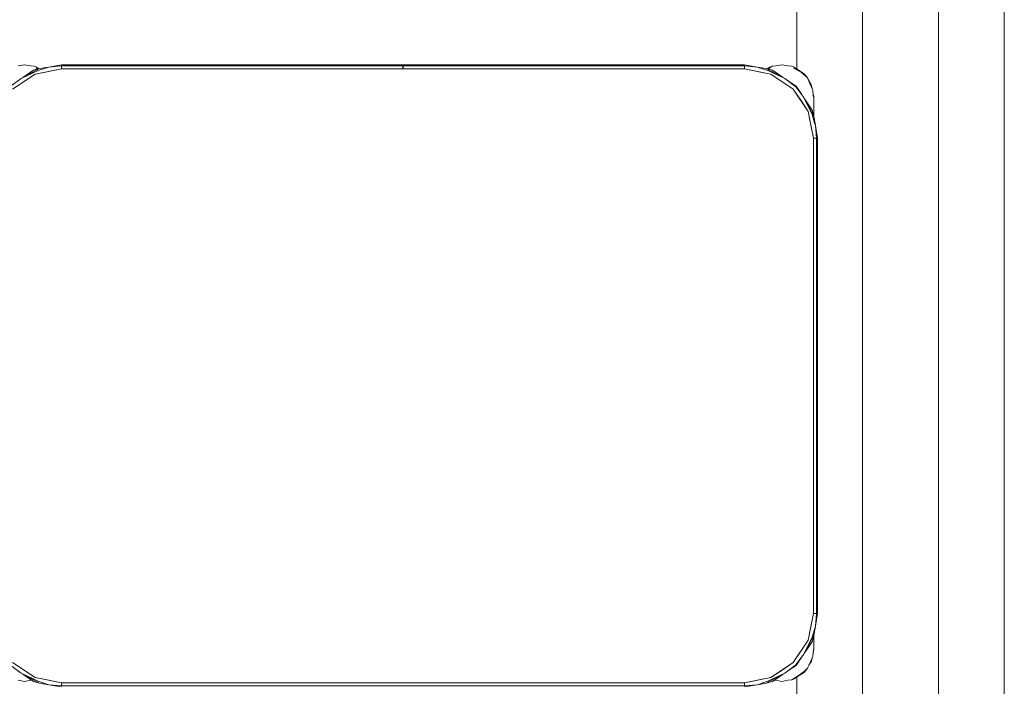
# Model space of a CAD drawing. Header units: millimetres. Extents: x 321 to 585, y -277 to 9.
# Tile 512 of 656: x 339.453 to 340.878, y -116.422 to -115.457. Entities that reach past the tile are written whole.
import ezdxf

# ---------------------------------------------------------------- set-up
doc = ezdxf.new("R2010")
doc.units = ezdxf.units.MM
doc.header["$MEASUREMENT"] = 0
for name, color, linetype, lineweight in [('IFC-Elemento de mobília-Contorno', 152, 'Continuous', 5), ('IFC-Janela-Contorno', 142, 'Continuous', 5), ('IFC-Viga-Contorno', 66, 'Continuous', 5)]:
    doc.layers.add(name, color=color, linetype=linetype, lineweight=lineweight)

msp = doc.modelspace()

# ---------------------------------------------------------------- linework, layer by layer
at = {"layer": 'IFC-Elemento de mobília-Contorno', "color": 7, "lineweight": 5}
for p, q in [((339.4515, -115.5244), (339.4603, -115.5227)), ((339.4603, -115.5227), (339.4691, -115.5244)), ((339.4691, -115.5244), (339.4745, -115.5249)), ((339.4745, -115.5249), (339.4779, -115.5261)), ((339.4957, -115.5259), (339.514, -115.5226)), ((339.4957, -115.5259), (339.514, -115.5244)), ((339.514, -115.5226), (340.0079, -115.5226)), ((339.514, -115.5244), (340.0079, -115.5244)), ((339.514, -115.5286), (339.514, -115.5244)), ((340.0079, -115.5231), (340.0079, -115.5226)), ((340.0079, -115.5244), (340.0079, -115.5231)), ((340.0079, -115.5263), (340.0079, -115.5244)), ((340.0081, -115.5231), (340.0081, -115.5226)), ((340.0081, -115.5226), (340.502, -115.5226)), ((340.0081, -115.5244), (340.0081, -115.5231)), ((340.0081, -115.5244), (340.502, -115.5244)), ((340.0081, -115.5263), (340.0081, -115.5244)), ((340.502, -115.5226), (340.5204, -115.5259)), ((340.502, -115.5244), (340.5204, -115.5259)), ((340.502, -115.5286), (340.502, -115.5244)), ((340.5376, -115.528), (340.5421, -115.5249)), ((340.5387, -115.5261), (340.5421, -115.5249)), ((340.5421, -115.5249), (340.5475, -115.5244)), ((340.5475, -115.5244), (340.5563, -115.5227)), ((340.5563, -115.5227), (340.5651, -115.5244)), ((340.5651, -115.5244), (340.5705, -115.5249)), ((340.5705, -115.5249), (340.5739, -115.5261)), ((339.4433, -115.5579), (339.4758, -115.5362)), ((339.4554, -115.5424), (339.4822, -115.5281)), ((339.4554, -115.5424), (339.4802, -115.5308)), ((339.4579, -115.5411), (339.4735, -115.5307)), ((339.4735, -115.5307), (339.4822, -115.5281)), ((339.4758, -115.5362), (339.514, -115.5286)), ((339.4758, -115.5362), (339.4907, -115.5333)), ((339.4772, -115.5278), (339.4795, -115.5289)), ((339.4779, -115.5261), (339.4813, -115.5284)), ((339.4802, -115.5308), (339.4957, -115.5259)), ((339.4822, -115.5281), (339.4957, -115.5259)), ((339.4907, -115.5333), (339.514, -115.5286)), ((339.514, -115.5286), (339.514, -115.5265)), ((339.514, -115.5286), (340.502, -115.5286)), ((340.0079, -115.5286), (340.0079, -115.5263)), ((340.0081, -115.5286), (340.0081, -115.5263)), ((340.502, -115.5286), (340.502, -115.5265)), ((340.502, -115.5286), (340.5254, -115.5333)), ((340.502, -115.5286), (340.5403, -115.5362)), ((340.5204, -115.5259), (340.5359, -115.5308)), ((340.5204, -115.5259), (340.5338, -115.5281)), ((340.5254, -115.5333), (340.5403, -115.5362)), ((340.5338, -115.5281), (340.5606, -115.5424)), ((340.5338, -115.5281), (340.5426, -115.5307)), ((340.5338, -115.5281), (340.5349, -115.5287)), ((340.5351, -115.5285), (340.5387, -115.5261)), ((340.5359, -115.5308), (340.5606, -115.5424)), ((340.5361, -115.5288), (340.5376, -115.528)), ((340.5403, -115.5362), (340.5565, -115.5471)), ((340.5403, -115.5362), (340.5727, -115.5579)), ((340.5426, -115.5307), (340.5582, -115.5411)), ((340.5732, -115.5278), (340.5843, -115.5334)), ((340.5739, -115.5261), (340.5814, -115.5311)), ((340.5814, -115.5311), (340.5888, -115.5361)), ((340.5843, -115.5334), (340.5935, -115.5416)), ((340.5888, -115.5361), (340.5935, -115.5416)), ((339.4399, -115.554), (339.4554, -115.5424)), ((340.5565, -115.5471), (340.5727, -115.5579)), ((340.5606, -115.5424), (340.5767, -115.5545)), ((340.5606, -115.5424), (340.5647, -115.5455)), ((340.5645, -115.5454), (340.577, -115.5537)), ((340.577, -115.5537), (340.585, -115.5657)), ((340.5935, -115.5416), (340.5988, -115.551)), ((340.5935, -115.5416), (340.5966, -115.5496)), ((340.5966, -115.5496), (340.6009, -115.5593)), ((340.5988, -115.551), (340.6, -115.5573)), ((340.5727, -115.5579), (340.5944, -115.5904)), ((340.5727, -115.5579), (340.5836, -115.5741)), ((340.5767, -115.5545), (340.5882, -115.57)), ((340.6009, -115.5593), (340.6018, -115.5673)), ((340.6016, -115.5652), (340.6023, -115.5686)), ((340.6018, -115.5673), (340.6023, -115.5686)), ((340.6018, -115.5673), (340.6023, -115.5686)), ((340.6018, -115.5673), (340.6023, -115.5711)), ((340.5836, -115.5741), (340.5944, -115.5904)), ((340.5882, -115.57), (340.5999, -115.5948)), ((340.5882, -115.57), (340.6025, -115.5969)), ((340.5895, -115.5725), (340.6, -115.5881)), ((340.6023, -115.5786), (340.6023, -115.5686)), ((340.6023, -115.596), (340.6023, -115.5686)), ((340.6023, -115.5735), (340.6023, -115.5711)), ((340.6023, -115.576), (340.6023, -115.5735)), ((340.6023, -115.5786), (340.6023, -115.576)), ((340.6023, -115.596), (340.6023, -115.5786)), ((340.5944, -115.5904), (340.5974, -115.6053)), ((340.5944, -115.5904), (340.602, -115.6286)), ((340.5999, -115.5948), (340.6037, -115.6069)), ((340.6, -115.5881), (340.6025, -115.5969)), ((340.6023, -115.591), (340.6023, -115.5848)), ((340.6023, -115.596), (340.6023, -115.591)), ((340.6025, -115.5969), (340.6048, -115.6103)), ((340.5974, -115.6053), (340.602, -115.6286)), ((340.6037, -115.6069), (340.6048, -115.6103)), ((340.6048, -115.6103), (340.6063, -115.6286)), ((340.6048, -115.6103), (340.608, -115.6286)), ((340.602, -115.6286), (340.6042, -115.6286)), ((340.602, -116.3166), (340.602, -115.6286)), ((340.602, -115.6286), (340.6063, -115.6286)), ((340.6063, -116.3166), (340.6063, -115.6286)), ((340.608, -116.3166), (340.608, -115.6286)), ((340.5944, -116.3549), (340.602, -116.3166)), ((340.5974, -116.34), (340.602, -116.3166)), ((340.602, -116.3166), (340.6063, -116.3166)), ((340.602, -116.3166), (340.6042, -116.3166)), ((340.6048, -116.335), (340.6063, -116.3166)), ((340.6048, -116.335), (340.608, -116.3166)), ((340.5999, -116.3505), (340.6048, -116.335)), ((340.6025, -116.3484), (340.6048, -116.335)), ((340.5882, -116.3752), (340.6025, -116.3484)), ((340.5882, -116.3752), (340.5999, -116.3505)), ((340.5944, -116.3549), (340.5974, -116.34)), ((340.6, -116.3572), (340.6025, -116.3484)), ((340.6023, -116.3489), (340.6025, -116.3484)), ((340.6023, -116.3587), (340.6023, -116.3493)), ((340.6023, -116.3527), (340.6023, -116.3493)), ((340.6023, -116.3686), (340.6023, -116.3493)), ((340.5727, -116.3874), (340.5944, -116.3549)), ((340.5836, -116.3711), (340.5944, -116.3549)), ((340.5895, -116.3728), (340.6, -116.3572)), ((340.601, -116.3781), (340.6023, -116.3662)), ((340.6023, -116.3613), (340.6023, -116.3587)), ((340.6023, -116.3686), (340.6023, -116.3587)), ((340.6023, -116.3638), (340.6023, -116.3613)), ((340.6023, -116.3662), (340.6023, -116.3638)), ((340.5727, -116.3874), (340.5836, -116.3711)), ((340.5761, -116.3913), (340.5882, -116.3752)), ((340.577, -116.3916), (340.5853, -116.3791)), ((340.5852, -116.3793), (340.5882, -116.3752)), ((340.5966, -116.3887), (340.601, -116.3781)), ((340.6018, -116.3713), (340.6023, -116.3686)), ((340.6019, -116.3698), (340.6023, -116.3686)), ((340.6019, -116.3698), (340.6023, -116.3686)), ((339.4394, -116.3907), (339.4554, -116.4028)), ((339.4433, -116.3874), (339.4758, -116.409)), ((340.5403, -116.409), (340.5727, -116.3874)), ((340.5565, -116.3982), (340.5727, -116.3874)), ((340.5606, -116.4028), (340.5761, -116.3913)), ((340.565, -116.3996), (340.577, -116.3916)), ((340.5935, -116.3957), (340.5966, -116.3887)), ((340.5955, -116.3912), (340.5988, -116.3863)), ((340.5988, -116.3863), (340.5999, -116.3809)), ((339.4514, -116.3998), (339.4554, -116.4028)), ((339.4554, -116.4028), (339.4802, -116.4145)), ((339.4554, -116.4028), (339.4822, -116.4171)), ((339.4579, -116.4042), (339.4735, -116.4146)), ((340.5338, -116.4171), (340.5606, -116.4028)), ((340.5359, -116.4145), (340.5606, -116.4028)), ((340.5403, -116.409), (340.5565, -116.3982)), ((340.5426, -116.4146), (340.5582, -116.4041)), ((340.5705, -116.4124), (340.5812, -116.4058)), ((340.5739, -116.4111), (340.5814, -116.4062)), ((340.5812, -116.4058), (340.5888, -116.3998)), ((340.5814, -116.4062), (340.5888, -116.4012)), ((340.5888, -116.3998), (340.5935, -116.3957)), ((340.5888, -116.4012), (340.5935, -116.3957)), ((339.4515, -116.4129), (339.4603, -116.4146)), ((339.4603, -116.4146), (339.4691, -116.4129)), ((339.4691, -116.4129), (339.4707, -116.4127)), ((339.4735, -116.4146), (339.4822, -116.4171)), ((339.4758, -116.409), (339.4907, -116.412)), ((339.4758, -116.409), (339.514, -116.4166)), ((339.4802, -116.4145), (339.4957, -116.4194)), ((339.4822, -116.4171), (339.4957, -116.4194)), ((339.4907, -116.412), (339.514, -116.4166)), ((339.4957, -116.4194), (339.514, -116.4209)), ((339.4957, -116.4194), (339.514, -116.4226)), ((339.514, -116.4166), (340.502, -116.4166)), ((339.514, -116.4209), (339.514, -116.4166)), ((339.514, -116.4188), (339.514, -116.4166)), ((339.514, -116.4209), (340.502, -116.4209)), ((340.502, -116.4166), (340.5403, -116.409)), ((340.502, -116.4166), (340.5254, -116.412)), ((340.502, -116.4188), (340.502, -116.4166)), ((340.502, -116.4209), (340.502, -116.4166)), ((340.502, -116.4209), (340.5204, -116.4194)), ((340.502, -116.4226), (340.5204, -116.4194)), ((340.5204, -116.4194), (340.5359, -116.4145)), ((340.5204, -116.4194), (340.5338, -116.4171)), ((340.5254, -116.412), (340.5403, -116.409)), ((340.5338, -116.4171), (340.5426, -116.4146)), ((340.5454, -116.4127), (340.5475, -116.4129)), ((340.5475, -116.4129), (340.5563, -116.4146)), ((340.5563, -116.4146), (340.5651, -116.4129)), ((340.5651, -116.4129), (340.5705, -116.4124)), ((340.5705, -116.4124), (340.5739, -116.4111))]:
    msp.add_line(p, q, dxfattribs=at)
at = {"layer": 'IFC-Janela-Contorno', "color": 7, "lineweight": 5}
for p, q in [((340.673, -116.9985), (340.673, -113.1185)), ((340.783, -116.9985), (340.783, -113.1185))]:
    msp.add_line(p, q, dxfattribs=at)
at = {"layer": 'IFC-Viga-Contorno', "color": 7, "lineweight": 5}
for p, q in [((340.8781, -134.7644), (340.8781, -102.0108)), ((340.5781, -115.529), (340.5781, -114.3903)), ((340.5781, -116.9985), (340.5781, -116.4083))]:
    msp.add_line(p, q, dxfattribs=at)

doc.saveas('drawing.dxf')
